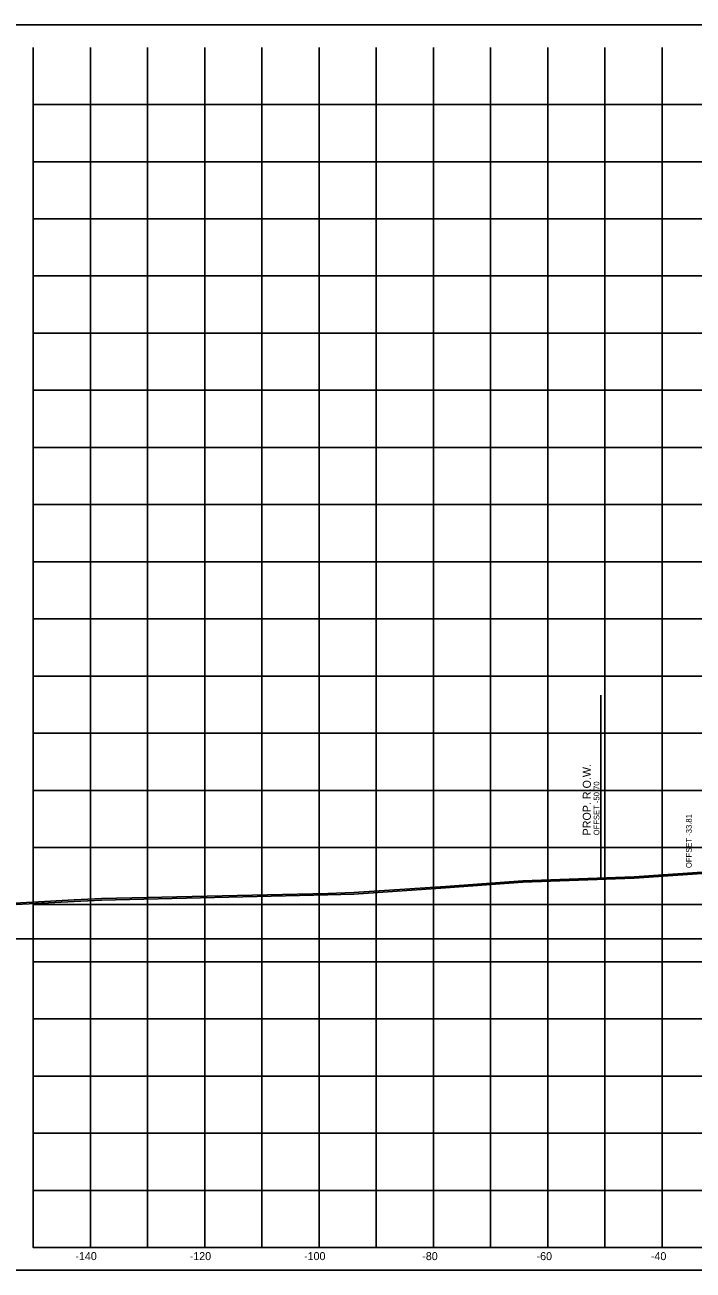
# Model space of a CAD drawing. Extents: x 1131015 to 1136271, y 133453 to 174329.
# Drawn here: x 1131189 to 1131305.9, y 163609.7 to 163827.6 of the extents above; entities that cross this region are included whole.
import ezdxf

# ---------------------------------------------------------------- set-up
doc = ezdxf.new("R2010")
doc.units = 0
for name, color, linetype in [('DESIGN - ROW - Right-of-Way and Easement Labels', 7, 'Continuous'), ('DESIGN - ROW - Right-of-Way Linework', 7, 'Continuous'), ('DESIGN - SHEET - Corner Text', 7, 'Continuous'), ('DESIGN - SHEET - Light Grid', 7, 'Continuous'), ('DESIGN - SHEET - Linework', 7, 'Continuous'), ('DESIGN - SHEET - Plot Shape', 7, 'Continuous'), ('DESIGN - TYPICAL - Slope Tie Text', 7, 'Continuous'), ('SURVEY - GROUND - Bottom of Topsoil Layer', 7, 'Continuous'), ('SURVEY - GROUND - Top of Ground', 7, 'Continuous')]:
    doc.layers.add(name, color=color, linetype=linetype)

msp = doc.modelspace()

# ---------------------------------------------------------------- linework, layer by layer
at = {"layer": 'DESIGN - ROW - Right-of-Way Linework'}
msp.add_line((1131289.76, 163678.34), (1131289.76, 163710.34), dxfattribs=at)
at = {"layer": 'DESIGN - SHEET - Light Grid'}
msp.add_line((1131040.46, 163667.66), (1131340.46, 163667.66), dxfattribs=at)
at = {"layer": 'DESIGN - SHEET - Linework'}
for p, q in [((1131200.46, 163613.66), (1131200.46, 163823.66)), ((1131210.46, 163613.66), (1131210.46, 163823.66)), ((1131220.46, 163613.66), (1131220.46, 163823.66)), ((1131230.46, 163613.66), (1131230.46, 163823.66)), ((1131240.46, 163613.66), (1131240.46, 163823.66)), ((1131250.46, 163613.66), (1131250.46, 163823.66)), ((1131260.46, 163613.66), (1131260.46, 163823.66)), ((1131270.46, 163613.66), (1131270.46, 163823.66)), ((1131280.46, 163613.66), (1131280.46, 163823.66)), ((1131290.46, 163613.66), (1131290.46, 163823.66)), ((1131300.46, 163613.66), (1131300.46, 163823.66)), ((1131190.46, 163813.66), (1131490.46, 163813.66)), ((1131190.46, 163803.66), (1131490.46, 163803.66)), ((1131190.46, 163793.66), (1131490.46, 163793.66)), ((1131190.46, 163783.66), (1131490.46, 163783.66)), ((1131190.46, 163773.66), (1131490.46, 163773.66)), ((1131190.46, 163763.66), (1131490.46, 163763.66)), ((1131190.46, 163753.66), (1131490.46, 163753.66)), ((1131190.46, 163743.66), (1131490.46, 163743.66)), ((1131190.46, 163733.66), (1131490.46, 163733.66)), ((1131190.46, 163723.66), (1131490.46, 163723.66)), ((1131190.46, 163713.66), (1131490.46, 163713.66)), ((1131190.46, 163703.66), (1131490.46, 163703.66)), ((1131190.46, 163693.66), (1131490.46, 163693.66)), ((1131190.46, 163683.66), (1131490.46, 163683.66)), ((1131190.46, 163673.66), (1131490.46, 163673.66)), ((1131190.46, 163663.66), (1131490.46, 163663.66)), ((1131190.46, 163653.66), (1131490.46, 163653.66)), ((1131190.46, 163643.66), (1131490.46, 163643.66)), ((1131190.46, 163633.66), (1131490.46, 163633.66)), ((1131190.46, 163623.66), (1131490.46, 163623.66))]:
    msp.add_line(p, q, dxfattribs=at)
msp.add_lwpolyline([(1131190.46, 163823.66), (1131190.46, 163613.66), (1131490.46, 163613.66), (1131490.46, 163823.66)], dxfattribs=at)
at = {"layer": 'DESIGN - SHEET - Plot Shape'}
msp.add_lwpolyline([(1131170.46, 163827.6), (1131510.46, 163827.6), (1131510.46, 163609.72), (1131170.46, 163609.72)], close=True, dxfattribs=at)
at = {"layer": 'SURVEY - GROUND - Bottom of Topsoil Layer'}
for p, q in [((1131295.56, 163678.3), (1131340.73, 163681.4)), ((1131276.08, 163677.59), (1131295.56, 163678.3)), ((1131246.57, 163675.51), (1131262.56, 163676.59)), ((1131262.56, 163676.59), (1131276.08, 163677.59)), ((1131182.44, 163673.41), (1131197.61, 163674.24)), ((1131197.61, 163674.24), (1131202.39, 163674.46)), ((1131202.39, 163674.46), (1131241.99, 163675.36)), ((1131241.99, 163675.36), (1131246.57, 163675.51))]:
    msp.add_line(p, q, dxfattribs=at)
at = {"layer": 'SURVEY - GROUND - Top of Ground'}
for p, q in [((1131295.56, 163678.55), (1131340.73, 163681.65)), ((1131276.08, 163677.84), (1131295.56, 163678.55)), ((1131246.57, 163675.76), (1131262.56, 163676.84)), ((1131262.56, 163676.84), (1131276.08, 163677.84)), ((1131182.44, 163673.66), (1131197.61, 163674.49)), ((1131197.61, 163674.49), (1131202.39, 163674.71)), ((1131202.39, 163674.71), (1131241.99, 163675.61)), ((1131241.99, 163675.61), (1131246.57, 163675.76))]:
    msp.add_line(p, q, dxfattribs=at)

# ---------------------------------------------------------------- texts
at = {"layer": 'DESIGN - ROW - Right-of-Way and Easement Labels'}
for s, height, p in [('PROP. R.O.W.', 1.4, (1131288, 163685.78)), ('OFFSET -50.70', 1, (1131289.5, 163685.78))]:
    msp.add_text(s, height=height, rotation=90, dxfattribs=at).set_placement(p)
at = {"layer": 'DESIGN - SHEET - Corner Text'}
for s, p in [('-140', (1131197.83, 163611.46)), ('-120', (1131217.83, 163611.46)), ('-100', (1131237.83, 163611.46)), ('-80', (1131258.51, 163611.46)), ('-60', (1131278.51, 163611.46)), ('-40', (1131298.51, 163611.46))]:
    msp.add_text(s, height=1.4, dxfattribs=at).set_placement(p)
at = {"layer": 'DESIGN - TYPICAL - Slope Tie Text'}
msp.add_text('OFFSET -33.81', height=1, rotation=90, dxfattribs=at).set_placement((1131305.65, 163680.06))

doc.saveas('drawing.dxf')
